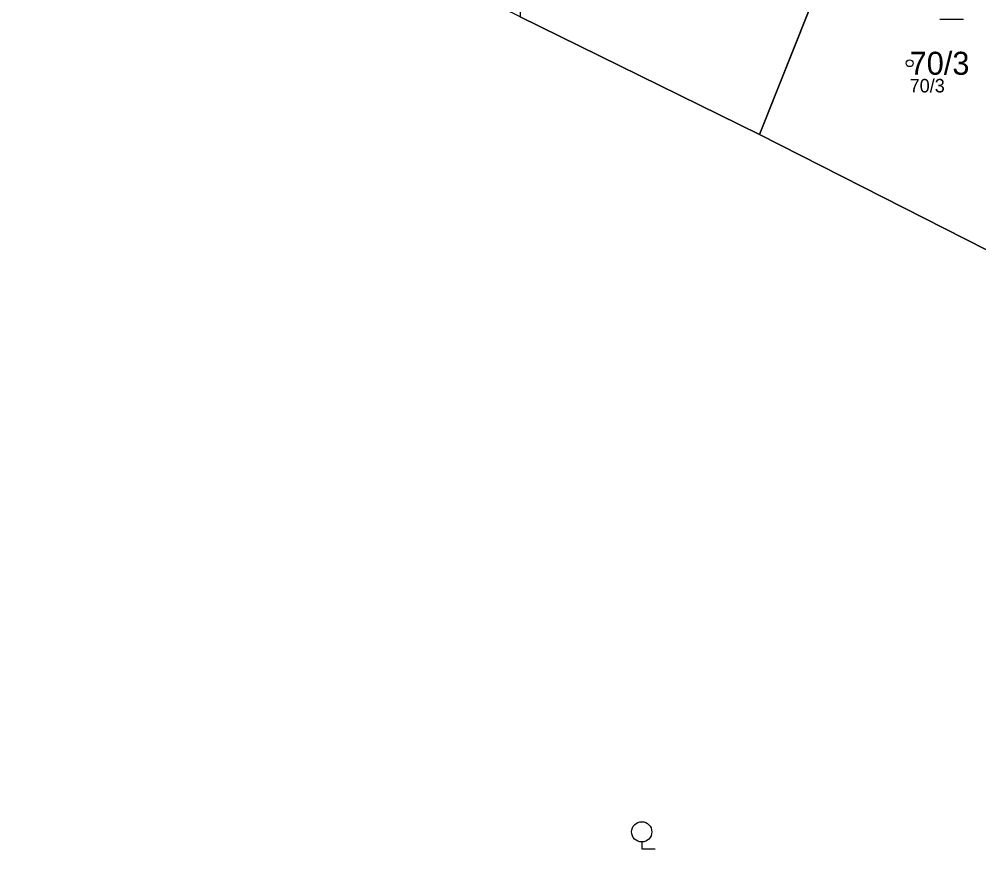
# Model space of a CAD drawing. Extents: x -770088 to -765625, y -1057899 to -1053934.
# Drawn here: x -767924.2 to -767853.2, y -1054979.1 to -1054917 of the extents above; entities that cross this region are included whole.
import ezdxf

# ---------------------------------------------------------------- set-up
doc = ezdxf.new("R2010")
doc.units = 0
for name, color, linetype in [('Definiční body', 7, 'Continuous'), ('Hranice parcel', 7, 'Continuous'), ('Parcelní čísla', 7, 'Continuous'), ('Polygon parcely', 7, 'Continuous'), ('Značky kultur', 7, 'Continuous')]:
    doc.layers.add(name, color=color, linetype=linetype)

msp = doc.modelspace()

# ---------------------------------------------------------------- linework, layer by layer
at = {"layer": 'Definiční body'}
msp.add_circle((-767858.31, -1054920.24), 0.25, dxfattribs=at)
at = {"layer": 'Hranice parcel'}
for p, q in [((-767859.81, -1054901.35), (-767869.41, -1054925.51)), ((-767869.41, -1054925.51), (-767887.12, -1054916.8)), ((-767848.11, -1054936.33), (-767869.41, -1054925.51))]:
    msp.add_line(p, q, dxfattribs=at)
at = {"layer": 'Polygon parcely'}
msp.add_lwpolyline([(-767810.04, -1055009.24), (-767799.55, -1054962.38), (-767814.07, -1054954.45), (-767827.18, -1054947.28), (-767839.09, -1054940.4), (-767848.11, -1054936.33), (-767869.41, -1054925.51), (-767887.12, -1054916.8), (-767893.4, -1054913.71), (-767886.94, -1054884.74), (-767893.17, -1054882.9), (-767906.37, -1054878.6), (-767912.6, -1054876.8), (-767924.02, -1054871.85), (-767936.71, -1054866.35), (-767938.41, -1054866.54), (-767943.6, -1054873.01), (-767947.23, -1054885.46), (-767949.76, -1054920.07), (-767949.86, -1054921.55), (-767944.68, -1054922.78), (-767945.13, -1054968.29), (-767945.48, -1054985.26)], dxfattribs=at)
for points in [[(-767886.94, -1054884.74), (-767887.12, -1054916.8), (-767869.41, -1054925.51), (-767859.81, -1054901.35), (-767857.98, -1054896.4), (-767860.36, -1054896.09), (-767883.28, -1054891.36), (-767882.04, -1054885.93)], [(-767848.11, -1054936.33), (-767838.67, -1054915.49), (-767833.36, -1054916.67), (-767835.41, -1054915.56), (-767838.18, -1054913.98), (-767838.01, -1054913.47), (-767850.49, -1054908.72), (-767849.79, -1054906.33), (-767855.95, -1054902.17), (-767859.81, -1054901.35), (-767869.41, -1054925.51)]]:
    msp.add_lwpolyline(points, close=True, dxfattribs=at)
at = {"layer": 'Značky kultur'}
for p, q in [((-767856.073, -1054916.98), (-767854.323, -1054916.98)), ((-767878.13, -1054977.832), (-767878.13, -1054978.33)), ((-767878.13, -1054978.33), (-767877.129, -1054978.33))]:
    msp.add_line(p, q, dxfattribs=at)
msp.add_circle((-767878.129, -1054977.081), 0.75, dxfattribs=at)

# ---------------------------------------------------------------- texts
at = {"layer": 'Definiční body'}
msp.add_text('70/3', height=1, dxfattribs=at).set_placement((-767858.31, -1054922.396))
at = {"layer": 'Parcelní čísla'}
msp.add_text('70/3', height=1.7, dxfattribs=at).set_placement((-767858.31, -1054921.09))

doc.saveas('drawing.dxf')
